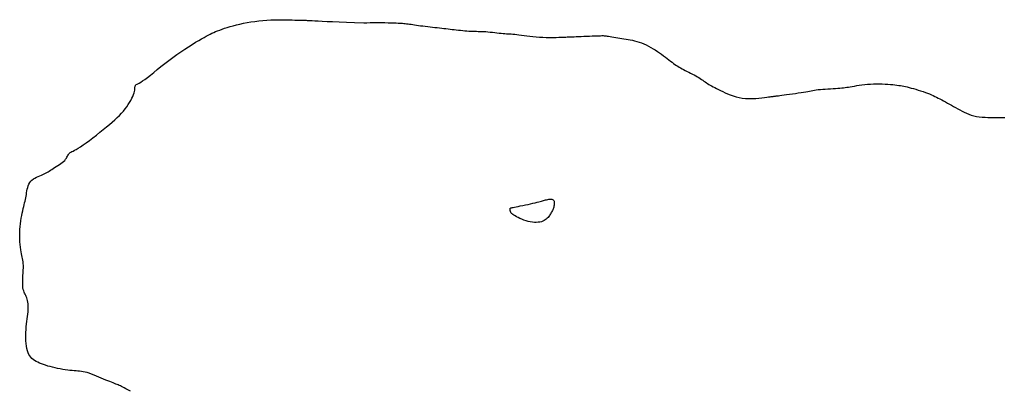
# Model space of a CAD drawing. Header units: millimetres. Extents: x 32690613 to 32693367, y 5343692 to 5344708.
# Tile 692 of 1009: x 32693055 to 32693085, y 5343703 to 5343715. Entities that reach past the tile are written whole.
import ezdxf

# ---------------------------------------------------------------- set-up
doc = ezdxf.new("R2010")
doc.units = ezdxf.units.MM
doc.header["$LTSCALE"] = 20
doc.layers.add('02-DGM_HL_494.00', color=122, linetype='Continuous')
doc.layers.add('02-DGM_HL_494.50', color=132, linetype='Continuous')

msp = doc.modelspace()

# ---------------------------------------------------------------- linework, layer by layer
at = {"layer": '02-DGM_HL_494.00', "elevation": 494, "flags": 128}
for points in [[(32693058.47, 5343703.447), (32693058.397, 5343703.487), (32693058.336, 5343703.52), (32693058.284, 5343703.548), (32693058.241, 5343703.571), (32693058.203, 5343703.59), (32693058.169, 5343703.607), (32693058.137, 5343703.622), (32693058.105, 5343703.636), (32693058.071, 5343703.65), (32693058.034, 5343703.665), (32693057.994, 5343703.681), (32693057.95, 5343703.698), (32693057.903, 5343703.716), (32693057.851, 5343703.737), (32693057.795, 5343703.76), (32693057.734, 5343703.785), (32693057.668, 5343703.813), (32693057.598, 5343703.843), (32693057.526, 5343703.874), (32693057.452, 5343703.905), (32693057.378, 5343703.934), (32693057.305, 5343703.962), (32693057.235, 5343703.987), (32693057.17, 5343704.007), (32693057.109, 5343704.024), (32693057.052, 5343704.035), (32693056.998, 5343704.044), (32693056.946, 5343704.05), (32693056.893, 5343704.055), (32693056.839, 5343704.059), (32693056.783, 5343704.063), (32693056.723, 5343704.068), (32693056.657, 5343704.075), (32693056.588, 5343704.083), (32693056.515, 5343704.094), (32693056.44, 5343704.105), (32693056.363, 5343704.119), (32693056.286, 5343704.134), (32693056.21, 5343704.15), (32693056.135, 5343704.167), (32693056.063, 5343704.186), (32693055.993, 5343704.205), (32693055.926, 5343704.226), (32693055.862, 5343704.248), (32693055.802, 5343704.271), (32693055.745, 5343704.295), (32693055.691, 5343704.32), (32693055.641, 5343704.345), (32693055.595, 5343704.372), (32693055.553, 5343704.401), (32693055.515, 5343704.432), (32693055.48, 5343704.467), (32693055.449, 5343704.507), (32693055.422, 5343704.551), (32693055.399, 5343704.602), (32693055.379, 5343704.66), (32693055.363, 5343704.726), (32693055.35, 5343704.798), (32693055.34, 5343704.876), (32693055.334, 5343704.958), (32693055.331, 5343705.042), (32693055.33, 5343705.129), (32693055.332, 5343705.215), (32693055.337, 5343705.301), (32693055.344, 5343705.384), (32693055.353, 5343705.466), (32693055.363, 5343705.544), (32693055.373, 5343705.62), (32693055.383, 5343705.693), (32693055.392, 5343705.764), (32693055.399, 5343705.831), (32693055.403, 5343705.896), (32693055.404, 5343705.957), (32693055.402, 5343706.014), (32693055.398, 5343706.069), (32693055.391, 5343706.12), (32693055.381, 5343706.168), (32693055.37, 5343706.212), (32693055.357, 5343706.253), (32693055.343, 5343706.29), (32693055.327, 5343706.325), (32693055.311, 5343706.357), (32693055.295, 5343706.39), (32693055.28, 5343706.424), (32693055.266, 5343706.462), (32693055.254, 5343706.504), (32693055.245, 5343706.553), (32693055.239, 5343706.611), (32693055.237, 5343706.678), (32693055.238, 5343706.753), (32693055.241, 5343706.832), (32693055.245, 5343706.915), (32693055.25, 5343706.998), (32693055.254, 5343707.078), (32693055.257, 5343707.154), (32693055.258, 5343707.223), (32693055.255, 5343707.283), (32693055.251, 5343707.335), (32693055.244, 5343707.383), (32693055.235, 5343707.428), (32693055.225, 5343707.473), (32693055.214, 5343707.52), (32693055.202, 5343707.571), (32693055.191, 5343707.629), (32693055.18, 5343707.695), (32693055.17, 5343707.769), (32693055.161, 5343707.85), (32693055.154, 5343707.935), (32693055.149, 5343708.024), (32693055.146, 5343708.115), (32693055.146, 5343708.207), (32693055.149, 5343708.298), (32693055.156, 5343708.387), (32693055.166, 5343708.474), (32693055.178, 5343708.558), (32693055.192, 5343708.64), (32693055.207, 5343708.717), (32693055.223, 5343708.791), (32693055.239, 5343708.861), (32693055.254, 5343708.927), (32693055.269, 5343708.988), (32693055.282, 5343709.045), (32693055.294, 5343709.098), (32693055.306, 5343709.15), (32693055.317, 5343709.2), (32693055.327, 5343709.25), (32693055.337, 5343709.3), (32693055.346, 5343709.351), (32693055.355, 5343709.403), (32693055.364, 5343709.457), (32693055.375, 5343709.511), (32693055.388, 5343709.564), (32693055.404, 5343709.616), (32693055.424, 5343709.664), (32693055.448, 5343709.71), (32693055.479, 5343709.75), (32693055.515, 5343709.786), (32693055.556, 5343709.817), (32693055.602, 5343709.844), (32693055.649, 5343709.867), (32693055.699, 5343709.889), (32693055.748, 5343709.909), (32693055.796, 5343709.928), (32693055.842, 5343709.947), (32693055.885, 5343709.967), (32693055.924, 5343709.987), (32693055.962, 5343710.009), (32693055.998, 5343710.031), (32693056.035, 5343710.055), (32693056.072, 5343710.079), (32693056.111, 5343710.105), (32693056.152, 5343710.132), (32693056.196, 5343710.16), (32693056.242, 5343710.189), (32693056.29, 5343710.219), (32693056.337, 5343710.25), (32693056.382, 5343710.281), (32693056.425, 5343710.313), (32693056.463, 5343710.344), (32693056.497, 5343710.376), (32693056.524, 5343710.408), (32693056.547, 5343710.439), (32693056.565, 5343710.47), (32693056.581, 5343710.499), (32693056.595, 5343710.526), (32693056.609, 5343710.551), (32693056.623, 5343710.573), (32693056.64, 5343710.593), (32693056.66, 5343710.609), (32693056.684, 5343710.624), (32693056.713, 5343710.639), (32693056.749, 5343710.656), (32693056.792, 5343710.678), (32693056.843, 5343710.705), (32693056.904, 5343710.74), (32693056.974, 5343710.784), (32693057.056, 5343710.839), (32693057.146, 5343710.904), (32693057.244, 5343710.976), (32693057.345, 5343711.054), (32693057.449, 5343711.135), (32693057.553, 5343711.218), (32693057.654, 5343711.3), (32693057.751, 5343711.379), (32693057.841, 5343711.455), (32693057.925, 5343711.526), (32693058.003, 5343711.595), (32693058.074, 5343711.661), (32693058.141, 5343711.726), (32693058.203, 5343711.789), (32693058.26, 5343711.853), (32693058.313, 5343711.917), (32693058.362, 5343711.982), (32693058.407, 5343712.047), (32693058.448, 5343712.112), (32693058.485, 5343712.176), (32693058.517, 5343712.237), (32693058.544, 5343712.296), (32693058.566, 5343712.351), (32693058.583, 5343712.4), (32693058.595, 5343712.445), (32693058.602, 5343712.484), (32693058.606, 5343712.518), (32693058.608, 5343712.548), (32693058.609, 5343712.573), (32693058.611, 5343712.594), (32693058.615, 5343712.612), (32693058.622, 5343712.626), (32693058.632, 5343712.638), (32693058.648, 5343712.649), (32693058.67, 5343712.66), (32693058.699, 5343712.675), (32693058.736, 5343712.695), (32693058.782, 5343712.722), (32693058.838, 5343712.757), (32693058.905, 5343712.804), (32693058.984, 5343712.863), (32693059.073, 5343712.933), (32693059.172, 5343713.012), (32693059.278, 5343713.097), (32693059.389, 5343713.187), (32693059.506, 5343713.28), (32693059.626, 5343713.372), (32693059.747, 5343713.463), (32693059.868, 5343713.551), (32693059.989, 5343713.634), (32693060.106, 5343713.713), (32693060.22, 5343713.787), (32693060.329, 5343713.855), (32693060.431, 5343713.918), (32693060.525, 5343713.974), (32693060.61, 5343714.024), (32693060.685, 5343714.067), (32693060.752, 5343714.104), (32693060.812, 5343714.137), (32693060.868, 5343714.165), (32693060.921, 5343714.191), (32693060.975, 5343714.215), (32693061.03, 5343714.238), (32693061.089, 5343714.261), (32693061.153, 5343714.286), (32693061.224, 5343714.311), (32693061.3, 5343714.338), (32693061.381, 5343714.364), (32693061.468, 5343714.39), (32693061.561, 5343714.416), (32693061.658, 5343714.442), (32693061.761, 5343714.466), (32693061.868, 5343714.488), (32693061.979, 5343714.509), (32693062.094, 5343714.528), (32693062.211, 5343714.545), (32693062.33, 5343714.56), (32693062.451, 5343714.572), (32693062.571, 5343714.582), (32693062.691, 5343714.589), (32693062.81, 5343714.594), (32693062.926, 5343714.596), (32693063.038, 5343714.596), (32693063.145, 5343714.594), (32693063.244, 5343714.592), (32693063.334, 5343714.588), (32693063.415, 5343714.585), (32693063.484, 5343714.583), (32693063.54, 5343714.581), (32693063.585, 5343714.579), (32693063.62, 5343714.579), (32693063.647, 5343714.579), (32693063.668, 5343714.579), (32693063.684, 5343714.579), (32693063.697, 5343714.579), (32693063.708, 5343714.579), (32693063.719, 5343714.579), (32693063.733, 5343714.579), (32693063.752, 5343714.578), (32693063.779, 5343714.576), (32693063.815, 5343714.574), (32693063.864, 5343714.571), (32693063.929, 5343714.568), (32693064.01, 5343714.564), (32693064.112, 5343714.559), (32693064.234, 5343714.553), (32693064.379, 5343714.547), (32693064.547, 5343714.539), (32693064.74, 5343714.531), (32693064.959, 5343714.521), (32693065.206, 5343714.51), (32693065.48, 5343714.498)], [(32693065.48, 5343714.498), (32693065.572, 5343714.506), (32693065.674, 5343714.511), (32693065.782, 5343714.513), (32693065.894, 5343714.514), (32693066.005, 5343714.512), (32693066.113, 5343714.51), (32693066.214, 5343714.507), (32693066.306, 5343714.504), (32693066.385, 5343714.502), (32693066.453, 5343714.499), (32693066.512, 5343714.497), (32693066.563, 5343714.495), (32693066.609, 5343714.492), (32693066.65, 5343714.49), (32693066.69, 5343714.486), (32693066.729, 5343714.482), (32693066.769, 5343714.477), (32693066.811, 5343714.471), (32693066.856, 5343714.465), (32693066.903, 5343714.458), (32693066.953, 5343714.451), (32693067.006, 5343714.443), (32693067.063, 5343714.434), (32693067.124, 5343714.426), (32693067.189, 5343714.417), (32693067.257, 5343714.409), (32693067.328, 5343714.4), (32693067.401, 5343714.391), (32693067.474, 5343714.383), (32693067.547, 5343714.374), (32693067.619, 5343714.366), (32693067.69, 5343714.358), (32693067.758, 5343714.35), (32693067.824, 5343714.343), (32693067.888, 5343714.335), (32693067.951, 5343714.328), (32693068.013, 5343714.321), (32693068.074, 5343714.314), (32693068.136, 5343714.307), (32693068.198, 5343714.3), (32693068.262, 5343714.293), (32693068.326, 5343714.285), (32693068.39, 5343714.278), (32693068.454, 5343714.272), (32693068.517, 5343714.266), (32693068.579, 5343714.261), (32693068.64, 5343714.256), (32693068.698, 5343714.253), (32693068.755, 5343714.25), (32693068.809, 5343714.249), (32693068.863, 5343714.248), (32693068.917, 5343714.247), (32693068.972, 5343714.246), (32693069.028, 5343714.244), (32693069.086, 5343714.242), (32693069.147, 5343714.238), (32693069.211, 5343714.232), (32693069.278, 5343714.226), (32693069.347, 5343714.219), (32693069.415, 5343714.211), (32693069.483, 5343714.203), (32693069.548, 5343714.196), (32693069.611, 5343714.189), (32693069.669, 5343714.184), (32693069.723, 5343714.179), (32693069.772, 5343714.176), (32693069.819, 5343714.174), (32693069.866, 5343714.171), (32693069.913, 5343714.169), (32693069.963, 5343714.165), (32693070.017, 5343714.16), (32693070.076, 5343714.154), (32693070.143, 5343714.145), (32693070.216, 5343714.135), (32693070.295, 5343714.123), (32693070.379, 5343714.112), (32693070.468, 5343714.1), (32693070.561, 5343714.089), (32693070.658, 5343714.08), (32693070.758, 5343714.073), (32693070.861, 5343714.068), (32693070.964, 5343714.065), (32693071.065, 5343714.064), (32693071.164, 5343714.065), (32693071.257, 5343714.067), (32693071.345, 5343714.069), (32693071.423, 5343714.072), (32693071.491, 5343714.074), (32693071.548, 5343714.077), (32693071.596, 5343714.078), (32693071.638, 5343714.08), (32693071.676, 5343714.082), (32693071.715, 5343714.083), (32693071.757, 5343714.085), (32693071.804, 5343714.087), (32693071.861, 5343714.089), (32693071.929, 5343714.091), (32693072.007, 5343714.094), (32693072.09, 5343714.098), (32693072.176, 5343714.101), (32693072.262, 5343714.104), (32693072.345, 5343714.108), (32693072.423, 5343714.111), (32693072.491, 5343714.113), (32693072.547, 5343714.116), (32693072.594, 5343714.117), (32693072.634, 5343714.118), (32693072.668, 5343714.118), (32693072.699, 5343714.117), (32693072.729, 5343714.115), (32693072.761, 5343714.111), (32693072.797, 5343714.107), (32693072.838, 5343714.101), (32693072.885, 5343714.093), (32693072.936, 5343714.085), (32693072.991, 5343714.076), (32693073.049, 5343714.066), (32693073.11, 5343714.056), (32693073.172, 5343714.046), (32693073.235, 5343714.036), (32693073.298, 5343714.026), (32693073.361, 5343714.017), (32693073.424, 5343714.006), (32693073.488, 5343713.995), (32693073.553, 5343713.981), (32693073.618, 5343713.966), (32693073.685, 5343713.947), (32693073.753, 5343713.926), (32693073.822, 5343713.9), (32693073.892, 5343713.871), (32693073.962, 5343713.839), (32693074.032, 5343713.804), (32693074.102, 5343713.767), (32693074.171, 5343713.727), (32693074.238, 5343713.687), (32693074.304, 5343713.645), (32693074.367, 5343713.602), (32693074.427, 5343713.559), (32693074.485, 5343713.516), (32693074.541, 5343713.474), (32693074.595, 5343713.433), (32693074.646, 5343713.393), (32693074.695, 5343713.355), (32693074.741, 5343713.319), (32693074.786, 5343713.286), (32693074.829, 5343713.255), (32693074.871, 5343713.226), (32693074.913, 5343713.199), (32693074.955, 5343713.173), (32693074.998, 5343713.147), (32693075.043, 5343713.122), (32693075.09, 5343713.097), (32693075.14, 5343713.071), (32693075.193, 5343713.045), (32693075.246, 5343713.018), (32693075.3, 5343712.992), (32693075.354, 5343712.965), (32693075.406, 5343712.938), (32693075.456, 5343712.911), (32693075.504, 5343712.884), (32693075.548, 5343712.858), (32693075.589, 5343712.832), (32693075.627, 5343712.806), (32693075.664, 5343712.78), (32693075.7, 5343712.754), (32693075.736, 5343712.729), (32693075.772, 5343712.704), (32693075.809, 5343712.68), (32693075.848, 5343712.656), (32693075.889, 5343712.632), (32693075.932, 5343712.608), (32693075.979, 5343712.584), (32693076.028, 5343712.558), (32693076.081, 5343712.531), (32693076.139, 5343712.503), (32693076.2, 5343712.472), (32693076.266, 5343712.439), (32693076.337, 5343712.406), (32693076.412, 5343712.372), (32693076.492, 5343712.339), (32693076.576, 5343712.309), (32693076.664, 5343712.282), (32693076.756, 5343712.26), (32693076.853, 5343712.244), (32693076.952, 5343712.234), (32693077.054, 5343712.23), (32693077.156, 5343712.231), (32693077.255, 5343712.236), (32693077.349, 5343712.243), (32693077.437, 5343712.252), (32693077.517, 5343712.262), (32693077.585, 5343712.27), (32693077.641, 5343712.278), (32693077.686, 5343712.284), (32693077.721, 5343712.288), (32693077.748, 5343712.292), (32693077.768, 5343712.294), (32693077.784, 5343712.296), (32693077.797, 5343712.298), (32693077.809, 5343712.3), (32693077.821, 5343712.301), (32693077.834, 5343712.303), (32693077.851, 5343712.305), (32693077.873, 5343712.308), (32693077.901, 5343712.312), (32693077.937, 5343712.316), (32693077.982, 5343712.322), (32693078.038, 5343712.33), (32693078.106, 5343712.338), (32693078.184, 5343712.349), (32693078.268, 5343712.36), (32693078.357, 5343712.372), (32693078.446, 5343712.385), (32693078.534, 5343712.397), (32693078.618, 5343712.41), (32693078.694, 5343712.423), (32693078.76, 5343712.435), (32693078.819, 5343712.446), (32693078.873, 5343712.456), (32693078.922, 5343712.466), (32693078.971, 5343712.476), (32693079.021, 5343712.484), (32693079.074, 5343712.492), (32693079.133, 5343712.499), (32693079.199, 5343712.505), (32693079.27, 5343712.511), (32693079.346, 5343712.516), (32693079.424, 5343712.521), (32693079.503, 5343712.526), (32693079.58, 5343712.53), (32693079.653, 5343712.535), (32693079.721, 5343712.539), (32693079.782, 5343712.544), (32693079.838, 5343712.549), (32693079.89, 5343712.555), (32693079.94, 5343712.562), (32693079.989, 5343712.569), (32693080.04, 5343712.576), (32693080.094, 5343712.585), (32693080.154, 5343712.595), (32693080.219, 5343712.606), (32693080.29, 5343712.617), (32693080.366, 5343712.628), (32693080.447, 5343712.639), (32693080.53, 5343712.65), (32693080.617, 5343712.659), (32693080.705, 5343712.666), (32693080.794, 5343712.671), (32693080.883, 5343712.673), (32693080.971, 5343712.672), (32693081.058, 5343712.67), (32693081.143, 5343712.666), (32693081.224, 5343712.661), (32693081.301, 5343712.654), (32693081.372, 5343712.648), (32693081.438, 5343712.64), (32693081.498, 5343712.633), (32693081.553, 5343712.626), (32693081.604, 5343712.618), (32693081.653, 5343712.61), (32693081.702, 5343712.601), (32693081.752, 5343712.59), (32693081.805, 5343712.577), (32693081.862, 5343712.563), (32693081.925, 5343712.546), (32693081.993, 5343712.528), (32693082.064, 5343712.507), (32693082.136, 5343712.486), (32693082.21, 5343712.463), (32693082.282, 5343712.44), (32693082.351, 5343712.416), (32693082.417, 5343712.392), (32693082.478, 5343712.368), (32693082.535, 5343712.344), (32693082.589, 5343712.32), (32693082.64, 5343712.295), (32693082.69, 5343712.27), (32693082.74, 5343712.244), (32693082.79, 5343712.217), (32693082.842, 5343712.188), (32693082.897, 5343712.158), (32693082.954, 5343712.127), (32693083.012, 5343712.095), (32693083.073, 5343712.062), (32693083.135, 5343712.028), (32693083.198, 5343711.993), (32693083.261, 5343711.959), (32693083.325, 5343711.924), (32693083.389, 5343711.889), (32693083.454, 5343711.854), (32693083.519, 5343711.821), (32693083.587, 5343711.79), (32693083.656, 5343711.761), (32693083.729, 5343711.735), (32693083.805, 5343711.713), (32693083.884, 5343711.695), (32693083.968, 5343711.682), (32693084.055, 5343711.673), (32693084.143, 5343711.667), (32693084.23, 5343711.664), (32693084.314, 5343711.663), (32693084.395, 5343711.664), (32693084.469, 5343711.664), (32693084.536, 5343711.665), (32693084.594, 5343711.665), (32693084.646, 5343711.664), (32693084.694, 5343711.662), (32693084.741, 5343711.658)]]:
    msp.add_lwpolyline(points, dxfattribs=at)
at = {"layer": '02-DGM_HL_494.50', "elevation": 494.5, "flags": 128}
msp.add_lwpolyline([(32693069.877, 5343708.897), (32693069.876, 5343708.903), (32693069.876, 5343708.909), (32693069.877, 5343708.916), (32693069.878, 5343708.922), (32693069.879, 5343708.927), (32693069.881, 5343708.932), (32693069.883, 5343708.937), (32693069.886, 5343708.941), (32693069.89, 5343708.944), (32693069.897, 5343708.947), (32693069.907, 5343708.95), (32693069.921, 5343708.954), (32693069.942, 5343708.958), (32693069.971, 5343708.964), (32693070.008, 5343708.971), (32693070.056, 5343708.981), (32693070.115, 5343708.993), (32693070.183, 5343709.007), (32693070.257, 5343709.022), (32693070.335, 5343709.038), (32693070.415, 5343709.055), (32693070.492, 5343709.072), (32693070.565, 5343709.088), (32693070.632, 5343709.104), (32693070.689, 5343709.118), (32693070.738, 5343709.13), (32693070.781, 5343709.141), (32693070.818, 5343709.152), (32693070.851, 5343709.161), (32693070.882, 5343709.17), (32693070.912, 5343709.179), (32693070.942, 5343709.188), (32693070.974, 5343709.196), (32693071.006, 5343709.204), (32693071.039, 5343709.21), (32693071.07, 5343709.214), (32693071.101, 5343709.215), (32693071.128, 5343709.213), (32693071.152, 5343709.206), (32693071.172, 5343709.194), (32693071.187, 5343709.176), (32693071.197, 5343709.153), (32693071.203, 5343709.127), (32693071.205, 5343709.098), (32693071.204, 5343709.066), (32693071.2, 5343709.034), (32693071.194, 5343709.003), (32693071.187, 5343708.972), (32693071.178, 5343708.944), (32693071.168, 5343708.917), (32693071.158, 5343708.892), (32693071.146, 5343708.867), (32693071.133, 5343708.843), (32693071.12, 5343708.819), (32693071.105, 5343708.795), (32693071.09, 5343708.77), (32693071.074, 5343708.744), (32693071.056, 5343708.717), (32693071.037, 5343708.69), (32693071.016, 5343708.663), (32693070.992, 5343708.637), (32693070.965, 5343708.612), (32693070.934, 5343708.589), (32693070.899, 5343708.568), (32693070.86, 5343708.551), (32693070.816, 5343708.536), (32693070.769, 5343708.525), (32693070.718, 5343708.517), (32693070.664, 5343708.514), (32693070.607, 5343708.514), (32693070.547, 5343708.519), (32693070.485, 5343708.529), (32693070.421, 5343708.543), (32693070.357, 5343708.562), (32693070.293, 5343708.584), (32693070.23, 5343708.608), (32693070.171, 5343708.633), (32693070.117, 5343708.659), (32693070.067, 5343708.684), (32693070.025, 5343708.708), (32693069.99, 5343708.73), (32693069.962, 5343708.75), (32693069.94, 5343708.769), (32693069.924, 5343708.785), (32693069.912, 5343708.8), (32693069.903, 5343708.813), (32693069.897, 5343708.825), (32693069.892, 5343708.836), (32693069.888, 5343708.845), (32693069.885, 5343708.854), (32693069.883, 5343708.862), (32693069.881, 5343708.87), (32693069.879, 5343708.877), (32693069.878, 5343708.884), (32693069.877, 5343708.89)], close=True, dxfattribs=at)

doc.saveas('drawing.dxf')
